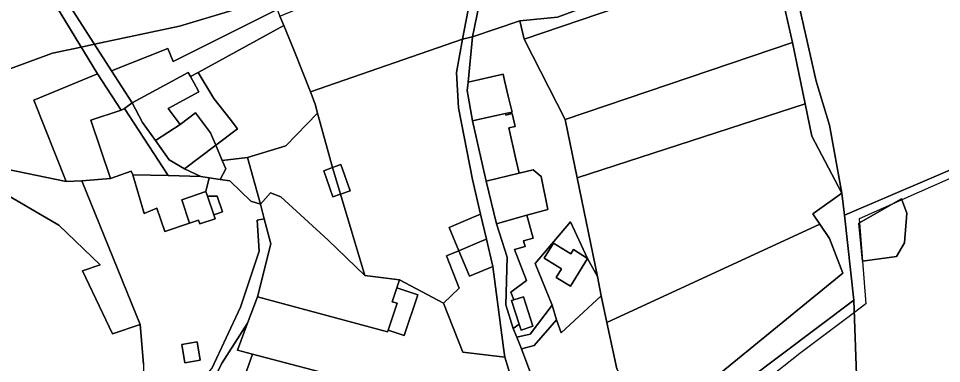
# Model space of a CAD drawing. Extents: x -477304 to -465429, y -1159113 to -1149210.
# Drawn here: x -472430.4 to -472133.7, y -1153717 to -1153606.1 of the extents above; entities that cross this region are included whole.
import ezdxf

# ---------------------------------------------------------------- set-up
doc = ezdxf.new("R2010")
doc.units = 0
for name, color, linetype in [('BPEJ_s', 7, 'Continuous'), ('orna_s', 7, 'Continuous'), ('ostatni_s', 7, 'Continuous'), ('PUPFL_s', 7, 'Continuous'), ('trav_porost_s', 7, 'Continuous'), ('zahrada_s', 7, 'Continuous')]:
    doc.layers.add(name, color=color, linetype=linetype)

msp = doc.modelspace()

# ---------------------------------------------------------------- linework, layer by layer
at = {"layer": 'BPEJ_s'}
for points in [[(-472456.01, -1153630.6), (-472419.45, -1153617.21), (-472410.25, -1153615.25), (-472405.99, -1153614.34), (-472378.65, -1153608.5), (-472360.79, -1153603.18)], [(-472360.79, -1153603.18), (-472378.65, -1153608.5), (-472405.99, -1153614.34), (-472410.25, -1153615.25), (-472419.45, -1153617.21), (-472456.01, -1153630.6)], [(-472088.08, -1153638.56), (-472146.47, -1153664.38), (-472149.82, -1153665.86), (-472160.22, -1153670.45), (-472160.11, -1153671.77), (-472159.24, -1153682.63), (-472158.02, -1153697.77), (-472161.75, -1153700.57), (-472179.27, -1153713.71), (-472200.95, -1153730.93), (-472202.28, -1153732.38), (-472203.08, -1153733.26), (-472203.29, -1153739.43), (-472202.44, -1153746.23), (-472198.23, -1153776.13), (-472192.03, -1153820.2), (-472191.9, -1153820.3), (-472190.96, -1153821.05), (-472190.31, -1153820.98), (-472189.05, -1153820.83), (-472182.67, -1153817.43), (-472180.55, -1153817.01)], [(-472088.08, -1153638.56), (-472146.47, -1153664.38), (-472149.82, -1153665.86), (-472160.22, -1153670.45), (-472160.11, -1153671.77), (-472159.24, -1153682.63), (-472158.02, -1153697.77), (-472161.75, -1153700.57), (-472179.27, -1153713.71), (-472200.95, -1153730.93)]]:
    msp.add_lwpolyline(points, dxfattribs=at)
at = {"layer": 'orna_s'}
for points in [[(-472136.54, -1153581.66), (-472087.53, -1153566.05), (-472074.77, -1153608.72), (-472068.94, -1153628.24), (-472164.96, -1153669.23), (-472165.75, -1153662.17), (-472169.74, -1153640.35), (-472174.07, -1153626.25), (-472180.94, -1153595.79)], [(-472346.4, -1153605.29), (-472283.96, -1153579.45), (-472283.08, -1153584.33), (-472284.15, -1153594.24), (-472287.73, -1153612.67), (-472336.61, -1153629.61), (-472341.67, -1153616.71), (-472345.17, -1153608.27)], [(-472187.53, -1153587.74), (-472181.64, -1153613.81), (-472254.69, -1153638.55), (-472267.85, -1153612.74), (-472208.18, -1153592.33)], [(-472307.91, -1153690.03), (-472308.78, -1153692.62), (-472310.3, -1153697.09), (-472308.74, -1153697.62), (-472311.65, -1153706.2), (-472311.87, -1153706.75), (-472353.62, -1153695.5), (-472349.29, -1153678.5), (-472351.47, -1153670.43), (-472352.62, -1153665.78), (-472349.48, -1153662.1), (-472346.09, -1153663.42), (-472330.86, -1153677.34), (-472319.15, -1153688.72)], [(-472357.14, -1153719.38), (-472355.22, -1153713.95), (-472316.86, -1153724.08), (-472315.21, -1153737.06), (-472313.98, -1153741.26), (-472363.72, -1153728.94)]]:
    msp.add_lwpolyline(points, close=True, dxfattribs=at)
at = {"layer": 'ostatni_s'}
for points in [[(-472479.25, -1153432.55), (-472487.6, -1153418.46), (-472483.33, -1153417.88), (-472468.64, -1153444.9), (-472463.32, -1153470.83), (-472457.61, -1153500.07), (-472450.57, -1153542.7), (-472446.01, -1153554.12), (-472436.96, -1153568.79), (-472417.46, -1153596.38), (-472400.52, -1153622.91), (-472393.93, -1153633.22), (-472396.35, -1153635.01), (-472397.48, -1153635.48), (-472405, -1153623.89), (-472420.86, -1153597.75), (-472448.97, -1153555.47), (-472452.55, -1153543.43), (-472460.4, -1153500.7), (-472471.49, -1153445.75), (-472476.23, -1153437.69)], [(-472279.74, -1153577.06), (-472280.97, -1153594.72), (-472284.51, -1153611.98), (-472287.73, -1153612.67), (-472284.15, -1153594.24), (-472283.08, -1153584.33), (-472283.96, -1153579.45), (-472284.66, -1153575.62), (-472288.01, -1153567.57), (-472297.32, -1153557.13), (-472302.27, -1153554.3), (-472318, -1153537.71), (-472319.63, -1153533.32), (-472322.15, -1153526.35), (-472316.48, -1153518.82), (-472314.28, -1153516.03), (-472299.99, -1153499.91), (-472298.83, -1153505.36), (-472310.92, -1153521.61), (-472311.5, -1153533.55), (-472309.69, -1153540.34), (-472286.65, -1153561.36), (-472285.17, -1153564.43), (-472283.2, -1153568.09)], [(-472375.84, -1153623.45), (-472393.93, -1153633.22), (-472400.52, -1153622.91), (-472382.46, -1153615.66), (-472380.73, -1153619.86), (-472347.29, -1153603.14), (-472346.4, -1153605.29), (-472345.17, -1153608.27), (-472372.65, -1153623.42), (-472375.16, -1153624.71)], [(-472378.51, -1153640.15), (-472386.41, -1153645.26), (-472390.61, -1153639.48), (-472393.93, -1153633.22), (-472375.84, -1153623.45), (-472375.16, -1153624.71), (-472373.36, -1153628.03), (-472372.48, -1153629.65), (-472382.37, -1153635.01)], [(-472372.65, -1153623.42), (-472367.59, -1153631.77), (-472362.39, -1153638.43), (-472359.99, -1153641.51), (-472367.04, -1153646.77), (-472368.68, -1153642.84), (-472373.52, -1153636.4), (-472378.51, -1153640.15), (-472382.37, -1153635.01), (-472372.48, -1153629.65), (-472373.36, -1153628.03), (-472375.16, -1153624.71)], [(-472284.47, -1153638.98), (-472286.19, -1153629.22), (-472285.93, -1153626.53), (-472274.67, -1153623.98), (-472274.21, -1153625.97), (-472273.05, -1153631.05), (-472271.79, -1153636.16), (-472273.88, -1153636.63), (-472280.73, -1153638.15)], [(-472393.68, -1153656.34), (-472394.17, -1153655.16), (-472400.89, -1153657.45), (-472407.23, -1153638.79), (-472397.48, -1153635.48), (-472396.35, -1153635.01), (-472382.29, -1153656.53)], [(-472371.86, -1153656.83), (-472382.29, -1153656.53), (-472396.35, -1153635.01), (-472393.93, -1153633.22), (-472390.61, -1153639.48), (-472386.41, -1153645.26), (-472381.98, -1153651.48), (-472377.07, -1153654.39)], [(-472386.41, -1153645.26), (-472378.51, -1153640.15), (-472373.52, -1153636.4), (-472368.68, -1153642.84), (-472367.04, -1153646.77), (-472377.07, -1153654.39), (-472381.98, -1153651.48)], [(-472280.73, -1153638.15), (-472273.88, -1153636.63), (-472273.78, -1153637.1), (-472271.77, -1153636.64), (-472270.8, -1153640.79), (-472272.83, -1153641.25), (-472270.55, -1153651.26), (-472269.52, -1153655.8), (-472280.1, -1153658.4), (-472281.16, -1153653.68), (-472284.47, -1153638.98)], [(-472371.86, -1153656.83), (-472377.07, -1153654.39), (-472367.04, -1153646.77), (-472364.98, -1153651.72), (-472363.83, -1153654.34), (-472365.61, -1153657.81), (-472369.18, -1153657.26)], [(-472326.77, -1153653.05), (-472323.85, -1153661.47), (-472326.93, -1153662.54), (-472329.47, -1153653.99)], [(-472371.86, -1153656.83), (-472369.18, -1153657.26), (-472370.22, -1153661.72), (-472377.96, -1153664.35), (-472375.41, -1153671.83), (-472383.38, -1153674.55), (-472385.93, -1153667.07), (-472389.99, -1153668.7), (-472393.68, -1153656.34), (-472382.29, -1153656.53)], [(-472332.32, -1153654.98), (-472329.47, -1153653.99), (-472326.93, -1153662.54), (-472329.4, -1153663.4)], [(-472269.52, -1153655.8), (-472264.97, -1153654.68), (-472262.42, -1153656.9), (-472260.27, -1153667.46), (-472267.05, -1153669.33), (-472273.51, -1153671.12), (-472276.78, -1153672.02), (-472280.1, -1153658.4)], [(-472369.73, -1153663.13), (-472367.67, -1153669.19), (-472367.25, -1153670.42), (-472372.17, -1153672.1), (-472372.59, -1153670.87), (-472375.41, -1153671.83), (-472377.96, -1153664.35), (-472370.22, -1153661.72)], [(-472369.73, -1153663.13), (-472366.54, -1153663.21), (-472364.83, -1153668.23), (-472367.67, -1153669.19)], [(-472148.25, -1153682.59), (-472159.1, -1153684.03), (-472160.3, -1153671.88), (-472146.61, -1153664.01), (-472144.87, -1153668.69), (-472145.62, -1153678.15)], [(-472365.22, -1153717.05), (-472375.15, -1153737.64), (-472383.1, -1153735.59), (-472368.29, -1153718.57), (-472359.12, -1153698.83), (-472353.04, -1153680.9), (-472353.69, -1153670.86), (-472351.47, -1153670.43), (-472349.29, -1153678.5), (-472353.62, -1153695.5), (-472356.82, -1153704.05)], [(-472292.05, -1153673.2), (-472284.54, -1153670.07), (-472281.9, -1153668.97), (-472280.02, -1153677.01), (-472281.39, -1153677.58), (-472288.9, -1153680.71)], [(-472273.36, -1153682.74), (-472276.78, -1153672.02), (-472273.51, -1153671.12), (-472267.05, -1153669.33), (-472265.01, -1153676.7), (-472268.12, -1153677.56), (-472267.61, -1153679.39), (-472270.97, -1153680.32), (-472267.19, -1153690.33), (-472272.17, -1153694.06), (-472271.17, -1153696.48), (-472272, -1153696.75), (-472269.52, -1153704.34), (-472271.38, -1153705.69), (-472273.77, -1153698.09)], [(-472285.48, -1153688.87), (-472288.9, -1153680.71), (-472281.39, -1153677.58), (-472280.02, -1153677.01), (-472277.97, -1153685.74)], [(-472252.06, -1153680.36), (-472247.49, -1153683.18), (-472253, -1153692.11), (-472257.57, -1153689.29), (-472255.89, -1153686.56), (-472261.47, -1153683.11), (-472258.51, -1153678.32), (-472252.93, -1153681.76)], [(-472306.46, -1153707.96), (-472311.65, -1153706.2), (-472308.74, -1153697.62), (-472310.3, -1153697.09), (-472308.78, -1153692.62), (-472302.03, -1153694.91)], [(-472268.15, -1153695.49), (-472265.06, -1153704.97), (-472268.9, -1153706.23), (-472269.52, -1153704.34), (-472272, -1153696.75), (-472271.17, -1153696.48)], [(-472373.05, -1153710.05), (-472372.07, -1153715.94), (-472376.93, -1153716.75), (-472377.91, -1153710.86)]]:
    msp.add_lwpolyline(points, close=True, dxfattribs=at)
msp.add_lwpolyline([(-472267, -1153737.94), (-472274.09, -1153714.97), (-472274.56, -1153711.91), (-472277.97, -1153685.74), (-472280.02, -1153677.01), (-472281.9, -1153668.97), (-472284.53, -1153657.78), (-472289, -1153634.76), (-472289.61, -1153623.47), (-472287.73, -1153612.67), (-472284.51, -1153611.98), (-472285.93, -1153626.53), (-472286.19, -1153629.22), (-472284.47, -1153638.98), (-472281.16, -1153653.68), (-472280.1, -1153658.4), (-472276.78, -1153672.02), (-472273.36, -1153682.74), (-472273.77, -1153698.09), (-472271.38, -1153705.69), (-472270.23, -1153708.51), (-472268.71, -1153712.29), (-472259.96, -1153735.68)], dxfattribs=at)
at = {"layer": 'PUPFL_s'}
for points in [[(-472154.97, -1153767.43), (-472159.33, -1153768.77), (-472161.89, -1153696.59), (-472164.96, -1153669.23), (-472068.94, -1153628.24), (-472065.96, -1153649.46), (-472080.68, -1153679.5), (-472087.83, -1153683.48), (-472097.89, -1153693.74), (-472108.14, -1153711.89), (-472120.67, -1153756.88), (-472126.64, -1153758.72)], [(-472169.7, -1153676.75), (-472172.83, -1153672.2), (-472175.14, -1153668.84), (-472165.75, -1153662.17), (-472164.96, -1153669.23), (-472161.89, -1153696.59), (-472208.18, -1153731.46), (-472201.59, -1153786.54), (-472196.62, -1153822.93), (-472224.97, -1153796.34), (-472216.49, -1153753.65), (-472237.02, -1153740.72), (-472227.89, -1153738.91), (-472165.51, -1153687.94)], [(-472159.1, -1153684.03), (-472148.25, -1153682.59), (-472145.62, -1153678.15), (-472144.87, -1153668.69), (-472146.61, -1153664.01), (-472160.3, -1153671.88)]]:
    msp.add_lwpolyline(points, close=True, dxfattribs=at)
msp.add_lwpolyline([(-472163.81, -1153915.07), (-472155.6, -1153912.17), (-472145.16, -1153909.42), (-472153.12, -1153846.41), (-472164.77, -1153825.24), (-472166.58, -1153818.49), (-472184.64, -1153816.26), (-472196.62, -1153822.93), (-472201.59, -1153786.54), (-472208.18, -1153731.46), (-472161.89, -1153696.59), (-472159.33, -1153768.77), (-472147.12, -1153796.73), (-472126, -1153852.19), (-472120.97, -1153902.91), (-472118.97, -1153912.3), (-472119.87, -1153919.78)], dxfattribs=at)
at = {"layer": 'trav_porost_s'}
for points in [[(-472382.46, -1153615.66), (-472400.52, -1153622.91), (-472417.46, -1153596.38), (-472436.96, -1153568.79), (-472446.01, -1153554.12), (-472450.57, -1153542.7), (-472457.61, -1153500.07), (-472463.32, -1153470.83), (-472411.62, -1153442.25), (-472391.89, -1153493.85), (-472388.16, -1153504.38), (-472357.96, -1153577.35), (-472347.29, -1153603.14), (-472380.73, -1153619.86)], [(-472280.97, -1153594.72), (-472279.74, -1153577.06), (-472283.2, -1153568.09), (-472285.17, -1153564.43), (-472279.21, -1153561.43), (-472233.18, -1153537.16), (-472270.67, -1153496.73), (-472250.03, -1153491.03), (-472223.2, -1153532.81), (-472206.59, -1153525.57), (-472204.95, -1153534.08), (-472191.96, -1153558.45), (-472195.79, -1153559.7), (-472189.04, -1153583.95), (-472211.95, -1153588.77), (-472257.2, -1153605.69), (-472269.25, -1153606.82), (-472284.51, -1153611.98)], [(-472405, -1153623.89), (-472425.49, -1153632.34), (-472415.08, -1153658.45), (-472447.34, -1153651.86), (-472443.07, -1153661.83), (-472466.73, -1153666.13), (-472488.57, -1153671.68), (-472491.32, -1153672.69), (-472519.83, -1153611.51), (-472525.28, -1153607.75), (-472539.85, -1153578.35), (-472472.84, -1153561.48), (-472448.97, -1153555.47), (-472420.86, -1153597.75)], [(-472195.79, -1153559.7), (-472191.96, -1153558.45), (-472180.94, -1153595.79), (-472174.07, -1153626.25), (-472169.74, -1153640.35), (-472165.75, -1153662.17), (-472175.43, -1153643.85), (-472177.57, -1153633.52), (-472181.64, -1153613.81), (-472187.53, -1153587.74), (-472208.18, -1153592.33), (-472267.85, -1153612.74), (-472269.25, -1153606.82), (-472257.2, -1153605.69), (-472211.95, -1153588.77), (-472189.04, -1153583.95)], [(-472260.27, -1153667.46), (-472262.42, -1153656.9), (-472264.97, -1153654.68), (-472269.52, -1153655.8), (-472270.55, -1153651.26), (-472272.83, -1153641.25), (-472270.8, -1153640.79), (-472271.77, -1153636.64), (-472273.78, -1153637.1), (-472273.88, -1153636.63), (-472271.79, -1153636.16), (-472273.05, -1153631.05), (-472274.21, -1153625.97), (-472274.67, -1153623.98), (-472285.93, -1153626.53), (-472284.51, -1153611.98), (-472269.25, -1153606.82), (-472267.85, -1153612.74), (-472254.69, -1153638.55), (-472250.87, -1153657.24), (-472244.37, -1153689.04), (-472247.49, -1153683.18), (-472253, -1153671.41), (-472264.4, -1153684.78), (-472258.92, -1153698.22), (-472266, -1153707.56), (-472270.23, -1153708.51), (-472271.38, -1153705.69), (-472269.52, -1153704.34), (-472268.9, -1153706.23), (-472265.06, -1153704.97), (-472268.15, -1153695.49), (-472271.17, -1153696.48), (-472272.17, -1153694.06), (-472267.19, -1153690.33), (-472270.97, -1153680.32), (-472267.61, -1153679.39), (-472268.12, -1153677.56), (-472265.01, -1153676.7), (-472267.05, -1153669.33)], [(-472287.73, -1153612.67), (-472289.61, -1153623.47), (-472289, -1153634.76), (-472284.53, -1153657.78), (-472281.9, -1153668.97), (-472284.54, -1153670.07), (-472292.05, -1153673.2), (-472288.9, -1153680.71), (-472292.88, -1153682.37), (-472288.78, -1153692.77), (-472293.77, -1153697.57), (-472307.91, -1153690.03), (-472319.15, -1153688.72), (-472326.93, -1153662.54), (-472323.85, -1153661.47), (-472326.77, -1153653.05), (-472329.47, -1153653.99), (-472334.34, -1153636.49), (-472335.03, -1153633.63), (-472336.61, -1153629.61)], [(-472250.87, -1153657.24), (-472254.69, -1153638.55), (-472181.64, -1153613.81), (-472177.57, -1153633.52)], [(-472165.75, -1153662.17), (-472175.14, -1153668.84), (-472172.83, -1153672.2), (-472241.36, -1153703.75), (-472243.11, -1153695.18), (-472244.37, -1153689.04), (-472250.87, -1153657.24), (-472177.57, -1153633.52), (-472175.43, -1153643.85)], [(-472330.86, -1153677.34), (-472346.09, -1153663.42), (-472349.48, -1153662.1), (-472352.62, -1153665.78), (-472356.84, -1153650.78), (-472344.47, -1153647.02), (-472334.34, -1153636.49), (-472329.47, -1153653.99), (-472332.32, -1153654.98), (-472329.4, -1153663.4), (-472326.93, -1153662.54), (-472319.15, -1153688.72)], [(-472410.07, -1153658.2), (-472391.29, -1153704.38), (-472400.17, -1153707.47), (-472409.88, -1153687.16), (-472404.16, -1153685.26), (-472417.49, -1153672.55), (-472437.44, -1153660.96), (-472443.07, -1153661.83), (-472447.34, -1153651.86), (-472415.08, -1153658.45)], [(-472365.61, -1153657.81), (-472363.83, -1153654.34), (-472364.98, -1153651.72), (-472356.84, -1153650.78), (-472352.62, -1153665.78), (-472355.75, -1153664.75), (-472362.45, -1153658.29)], [(-472252.06, -1153680.36), (-472252.93, -1153681.76), (-472258.51, -1153678.32), (-472261.47, -1153683.11), (-472255.89, -1153686.56), (-472257.57, -1153689.29), (-472253, -1153692.11), (-472247.49, -1153683.18), (-472244.37, -1153689.04), (-472243.11, -1153695.18), (-472255.96, -1153707.07), (-472257.48, -1153702.95), (-472258.92, -1153698.22), (-472264.4, -1153684.78), (-472253, -1153671.41), (-472247.49, -1153683.18)], [(-472241.36, -1153703.75), (-472172.83, -1153672.2), (-472169.7, -1153676.75), (-472165.51, -1153687.94), (-472227.89, -1153738.91), (-472238.11, -1153718.65)], [(-472277.97, -1153685.74), (-472274.56, -1153711.91), (-472274.09, -1153714.97), (-472287.59, -1153713.34), (-472293.77, -1153697.57), (-472288.78, -1153692.77), (-472292.88, -1153682.37), (-472288.9, -1153680.71), (-472285.48, -1153688.87)], [(-472311.87, -1153706.75), (-472311.65, -1153706.2), (-472306.46, -1153707.96), (-472302.03, -1153694.91), (-472308.78, -1153692.62), (-472307.91, -1153690.03), (-472293.77, -1153697.57), (-472287.59, -1153713.34), (-472274.09, -1153714.97), (-472267, -1153737.94), (-472282.84, -1153749.8), (-472311.65, -1153728.02), (-472316.86, -1153724.08), (-472355.22, -1153713.95), (-472360.04, -1153712.64), (-472356.82, -1153704.05), (-472353.62, -1153695.5)], [(-472237.02, -1153740.72), (-472256.45, -1153746.73), (-472259.09, -1153740.3), (-472259.96, -1153735.68), (-472268.71, -1153712.29), (-472264.64, -1153711.22), (-472257.48, -1153702.95), (-472255.96, -1153707.07), (-472243.11, -1153695.18), (-472241.36, -1153703.75), (-472238.11, -1153718.65), (-472227.89, -1153738.91)], [(-472257.48, -1153702.95), (-472264.64, -1153711.22), (-472268.71, -1153712.29), (-472270.23, -1153708.51), (-472266, -1153707.56), (-472258.92, -1153698.22)], [(-472375.15, -1153737.64), (-472365.22, -1153717.05), (-472356.82, -1153704.05), (-472360.04, -1153712.64), (-472355.22, -1153713.95), (-472357.14, -1153719.38), (-472363.72, -1153728.94), (-472370.59, -1153738.3), (-472369.33, -1153745.14), (-472373.8, -1153744.48)], [(-472373.05, -1153710.05), (-472377.91, -1153710.86), (-472376.93, -1153716.75), (-472372.07, -1153715.94)]]:
    msp.add_lwpolyline(points, close=True, dxfattribs=at)
for points in [[(-472390.26, -1153717.2), (-472391.29, -1153704.38), (-472410.07, -1153658.2), (-472400.89, -1153657.45), (-472394.17, -1153655.16), (-472393.68, -1153656.34), (-472389.99, -1153668.7), (-472385.93, -1153667.07), (-472383.38, -1153674.55), (-472375.41, -1153671.83), (-472372.59, -1153670.87), (-472372.17, -1153672.1), (-472367.25, -1153670.42), (-472367.67, -1153669.19), (-472364.83, -1153668.23), (-472366.54, -1153663.21), (-472369.73, -1153663.13), (-472370.22, -1153661.72), (-472369.18, -1153657.26), (-472365.61, -1153657.81), (-472362.45, -1153658.29), (-472355.75, -1153664.75), (-472352.62, -1153665.78), (-472351.47, -1153670.43), (-472353.69, -1153670.86), (-472353.04, -1153680.9), (-472359.12, -1153698.83), (-472368.29, -1153718.57)], [(-472437.44, -1153660.96), (-472417.49, -1153672.55), (-472404.16, -1153685.26), (-472409.88, -1153687.16), (-472400.17, -1153707.47), (-472391.29, -1153704.38), (-472390.26, -1153717.2), (-472390.18, -1153726.33), (-472393.59, -1153730.26), (-472393.18, -1153764.64), (-472398.51, -1153779.08), (-472407.81, -1153781.23), (-472406.08, -1153787.93), (-472397.97, -1153818.59), (-472404.32, -1153843.6), (-472431.2, -1153846.71)]]:
    msp.add_lwpolyline(points, dxfattribs=at)
at = {"layer": 'zahrada_s'}
for points in [[(-472335.03, -1153633.63), (-472334.34, -1153636.49), (-472344.47, -1153647.02), (-472356.84, -1153650.78), (-472364.98, -1153651.72), (-472367.04, -1153646.77), (-472359.99, -1153641.51), (-472362.39, -1153638.43), (-472367.59, -1153631.77), (-472372.65, -1153623.42), (-472345.17, -1153608.27), (-472341.67, -1153616.71), (-472336.61, -1153629.61)], [(-472400.89, -1153657.45), (-472410.07, -1153658.2), (-472415.08, -1153658.45), (-472425.49, -1153632.34), (-472405, -1153623.89), (-472397.48, -1153635.48), (-472407.23, -1153638.79)]]:
    msp.add_lwpolyline(points, close=True, dxfattribs=at)

doc.saveas('drawing.dxf')
